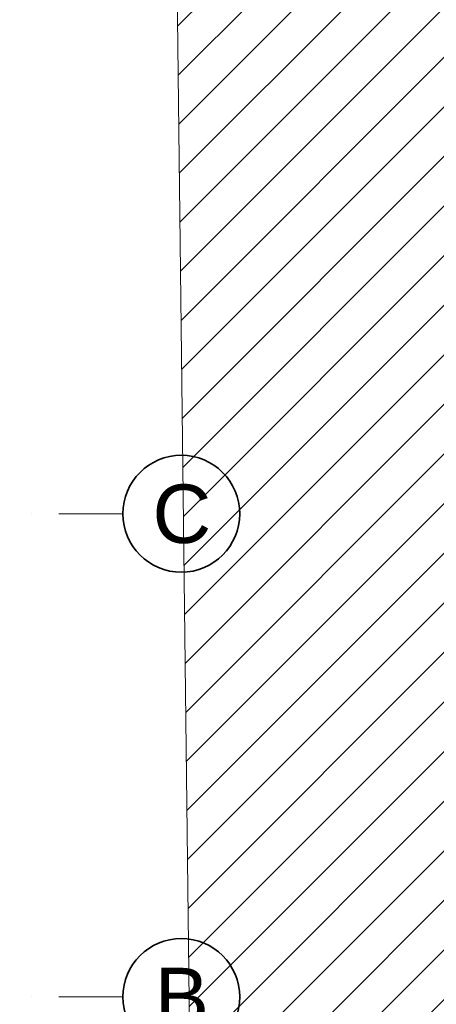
# Model space of a CAD drawing. Header units: millimetres. Extents: x -148444 to 51443, y -4810 to 453290.
# Tile 271 of 551: x 37204 to 39345, y 150739 to 155793. Entities that reach past the tile are written whole.
import ezdxf

# ---------------------------------------------------------------- set-up
doc = ezdxf.new("R2010")
doc.units = ezdxf.units.MM
doc.linetypes.add('Kropki i Kreski', pattern=[6.702778, 3.527778, -1.763889, 0, -1.411111])
doc.layers.add('Konstrukcja - Siatka mod', color=8, linetype='Continuous')
doc.styles.add('STYL_AUTOMATYCZNY_1', font='arial.ttf')

msp = doc.modelspace()

# ---------------------------------------------------------------- hatches: boundary and pattern name
at = {"linetype": 'Continuous', "lineweight": 15}
h = msp.add_hatch(dxfattribs=at)
h.set_pattern_fill('Bloczki_ceramiczne_0005', color=8, style=0, pattern_type=2)
h.set_pattern_definition([(45, (-220940.59, 434684.62), (-127.27922, 127.27922), [])])
h.paths.add_polyline_path([(37946.8, 161561.9), (38137, 145573.6), (38277.9, 145376.5), (40899.9, 145370.5), (40899.9, 161545.6)])

# ---------------------------------------------------------------- linework, layer by layer
at = {"color": 8, "linetype": 'Continuous', "lineweight": 13, "ltscale": 100, "flags": 128}
msp.add_lwpolyline([(37946.8, 161561.9), (38137, 145573.6), (38277.9, 145376.5), (40899.9, 145370.5), (40899.9, 161545.6)], close=True, dxfattribs=at)
at = {"layer": 'Konstrukcja - Siatka mod', "color": 8, "linetype": 'Kropki i Kreski', "lineweight": 13, "ltscale": 100}
for p, q in [((36735, 153256.9), (37735, 153256.9)), ((36735, 150776.9), (37735, 150776.9))]:
    msp.add_line(p, q, dxfattribs=at)
at = {"layer": 'Konstrukcja - Siatka mod', "color": 8, "linetype": 'Continuous', "lineweight": 35, "ltscale": 100}
for centre in [(38035, 153256.9), (38035, 150776.9)]:
    msp.add_circle(centre, 300, dxfattribs=at)

# ---------------------------------------------------------------- texts
at = {"layer": 'Konstrukcja - Siatka mod', "color": 8, "linetype": 'Continuous', "lineweight": 13, "char_height": 300, "attachment_point": 1, "style": 'STYL_AUTOMATYCZNY_1'}
for s, insert in [('\\A1;{\\pql;\\pt0;\\fArial|b0|i0|c238|p0;\\W1.000000;C}', (37886.5, 153406.9)), ('\\A1;{\\pql;\\pt0;\\fArial|b0|i0|c238|p0;\\W1.000000;B}', (37897.8, 150926.9))]:
    msp.add_mtext(s, dxfattribs=dict(at, insert=insert))

doc.saveas('drawing.dxf')
